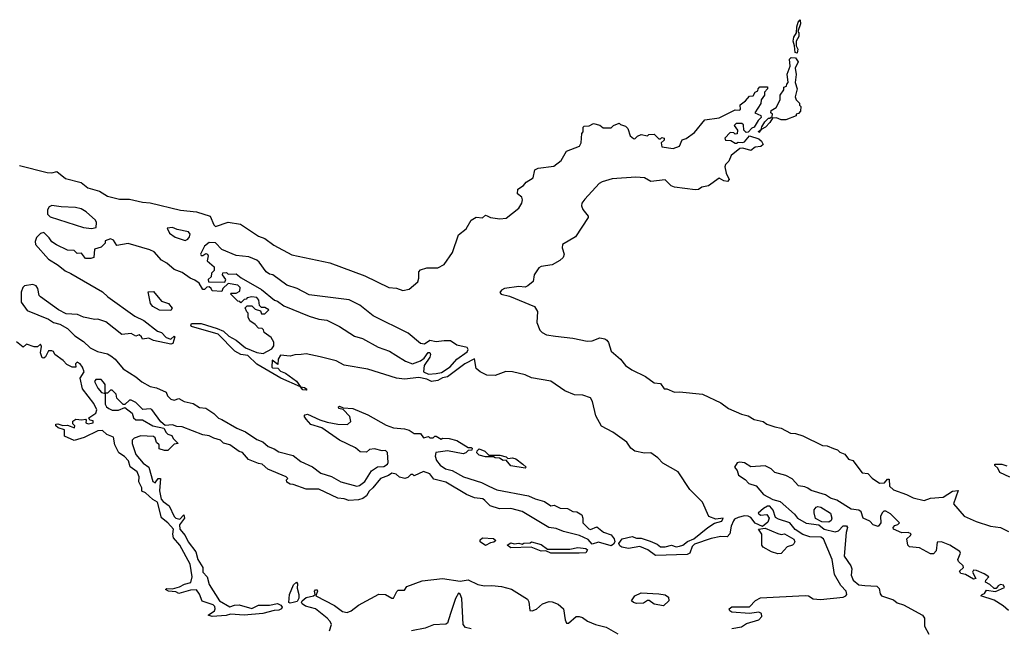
# Model space of a CAD drawing. Extents: x 2029826 to 2248070, y 228728 to 402406.
# Tile 318 of 368: x 2213703 to 2219900, y 238902 to 242730. Entities that reach past the tile are written whole.
import ezdxf

# ---------------------------------------------------------------- set-up
doc = ezdxf.new("R2010")
doc.units = 0

msp = doc.modelspace()

# ---------------------------------------------------------------- linework, layer by layer
at = {"layer": '0CON10XD'}
for points in [[(2218595, 242520), (2218583, 242523), (2218580, 242565), (2218570, 242595), (2218575, 242620), (2218591.7, 242648.3), (2218593.3, 242685), (2218602.5, 242715), (2218615, 242730), (2218616.7, 242705), (2218600, 242655), (2218606.4, 242646.4), (2218606.7, 242625), (2218590, 242595), (2218590, 242565), (2218600, 242545), (2218595, 242520)], [(2218355, 242020), (2218353, 242027), (2218370, 242040), (2218373, 242057), (2218391.7, 242088.3), (2218415, 242110), (2218425, 242110), (2218438.3, 242121.7), (2218440, 242135), (2218430, 242145), (2218431.7, 242158.3), (2218463, 242177), (2218490, 242225), (2218490, 242255), (2218511.7, 242288.3), (2218512.5, 242305), (2218528.3, 242311.7), (2218530, 242325), (2218540, 242335), (2218533.3, 242386.7), (2218551.7, 242438.3), (2218548.3, 242481.7), (2218558.3, 242491.7), (2218585, 242490), (2218602.5, 242465), (2218582.5, 242425), (2218590, 242385), (2218582.5, 242335), (2218596.7, 242295), (2218582.5, 242245), (2218590, 242225), (2218610, 242205), (2218611.7, 242191.7), (2218620, 242185), (2218617.5, 242155), (2218605, 242140), (2218590, 242135), (2218590, 242125), (2218525, 242100), (2218495, 242100), (2218465, 242112.5), (2218440, 242110), (2218425, 242082.5), (2218397.5, 242055), (2218370, 242040), (2218355, 242020)], [(2213702.4, 241812.4), (2213875, 241769.4), (2213905, 241767.5), (2213936.2, 241775), (2213991.2, 241731.2), (2214090, 241705), (2214131.7, 241671.7), (2214205, 241651.2), (2214255, 241620), (2214331.7, 241601.7), (2214395, 241601.2), (2214475, 241582), (2214525, 241578.6), (2214715, 241531.2), (2214815, 241522), (2214902.5, 241495), (2214925, 241440), (2214935, 241430), (2215015, 241457.5), (2215093, 241443), (2215205, 241368.8), (2215245, 241353.8), (2215301.5, 241311.5), (2215415, 241252), (2215655, 241201.2), (2215875, 241118.6), (2216026.2, 241046.2), (2216075, 241040.6), (2216115, 241025.6), (2216155, 241035.6), (2216207.9, 241082.1), (2216215.7, 241105), (2216214.2, 241145), (2216225, 241157.5), (2216265, 241170), (2216335, 241170), (2216375, 241190.8), (2216426, 241265), (2216464.2, 241375.8), (2216513.8, 241415), (2216545, 241470), (2216575, 241487.5), (2216615, 241483.3), (2216635, 241500), (2216645.9, 241495.9), (2216665.8, 241485.8), (2216725, 241476.9), (2216765, 241481.9), (2216845, 241543.8), (2216864.2, 241575), (2216867.9, 241597.9), (2216863, 241613), (2216836.7, 241635), (2216837.5, 241665), (2216873.9, 241686.1), (2216891.2, 241708.8), (2216935.5, 241734.5), (2216945, 241785.8), (2216965, 241795.8), (2217065, 241808), (2217110, 241845), (2217145, 241902.5), (2217226, 241934), (2217236.7, 241955), (2217240, 242015), (2217250, 242025), (2217250, 242055), (2217255, 242060), (2217287, 242063), (2217315, 242077.5), (2217355, 242067.5), (2217375, 242050), (2217425, 242050), (2217440, 242065), (2217475, 242080), (2217485, 242070), (2217515, 242060), (2217530, 242045), (2217545, 242000), (2217565, 241982.5), (2217575, 241980), (2217591.7, 241998.3), (2217615, 242007.5), (2217655, 242000), (2217663, 242007), (2217695, 242010), (2217725, 241980), (2217735, 241980), (2217745, 241990), (2217760, 241985), (2217758.3, 241971.7), (2217740, 241955), (2217745, 241930), (2217815, 241920), (2217856.4, 241933.6), (2217872.5, 241975), (2217897, 241983), (2217949.3, 242020.7), (2218015, 242100), (2218105, 242112.5), (2218205, 242162.5), (2218231.7, 242161.7), (2218240, 242165), (2218237.5, 242195), (2218270, 242220), (2218295, 242250), (2218318.3, 242251.7), (2218332.5, 242275), (2218348.3, 242281.7), (2218350, 242295), (2218361.7, 242308.3), (2218408.3, 242308.3), (2218410, 242295), (2218390, 242275), (2218390, 242255), (2218370, 242225), (2218367, 242203), (2218330, 242145), (2218368.3, 242128.3), (2218370, 242115), (2218350, 242095), (2218326.4, 242053.6), (2218311.7, 242048.3), (2218288.3, 242021.7), (2218275, 242020), (2218260, 242035), (2218258.3, 242068.3), (2218247.5, 242077.5), (2218213, 242077), (2218200, 242065), (2218220, 242035), (2218218.3, 242011.7), (2218205, 242010), (2218197.5, 242017.5), (2218175, 242020), (2218140, 241985), (2218145, 241972.5), (2218179.3, 241969.3), (2218205, 241952.5), (2218215, 241952.5), (2218225, 241960), (2218255, 241957.5), (2218265, 241962.5), (2218295, 242000), (2218355, 241980), (2218372.5, 241965), (2218382.5, 241945), (2218367.5, 241932.5), (2218332.3, 241927.7), (2218305, 241908), (2218255, 241921.2), (2218235, 241918.8), (2218180, 241875), (2218165, 241840), (2218145, 241820), (2218140, 241805), (2218148.8, 241765), (2218167.5, 241725), (2218157, 241713), (2218135, 241716.7), (2218105, 241733.3), (2218037.5, 241685), (2217995, 241676.7), (2217975, 241662.5), (2217955, 241660), (2217825, 241676.2), (2217803.8, 241685), (2217765, 241722), (2217675, 241712.9), (2217635, 241736.2), (2217579.7, 241740.3)], [(2217579.7, 241740.3), (2217430.7, 241729.3), (2217368.9, 241711.1), (2217350.3, 241699.7), (2217258.7, 241601.3), (2217241.2, 241575), (2217239.3, 241559.3), (2217246.4, 241536.4), (2217280, 241495), (2217280, 241485), (2217200.8, 241365), (2217120, 241315), (2217116.2, 241295), (2217130, 241255), (2217124, 241235), (2217102, 241215), (2217055, 241187.8), (2216985, 241178.1), (2216970, 241170), (2216940.8, 241125), (2216935, 241084), (2216902, 241055), (2216885, 241048.2), (2216845, 241050.9), (2216755, 241038.6), (2216735, 241028.8), (2216723.8, 241015), (2216732.7, 241002.7), (2216785, 240991.1), (2216942, 240925), (2216962.5, 240895), (2216958.2, 240825), (2216977, 240777), (2216991.9, 240761.9), (2217018.8, 240748.8), (2217075, 240740.4), (2217185, 240727.7), (2217275, 240707.3), (2217305, 240710), (2217355, 240728), (2217385, 240722.5), (2217398.8, 240715), (2217409.1, 240699.1), (2217424.6, 240644.6), (2217484.5, 240595), (2217515, 240555.8), (2217555, 240528), (2217642.5, 240485), (2217695, 240446.7), (2217735, 240442.5), (2217758.3, 240408.3), (2217775, 240407.5), (2217825, 240387.5), (2217855, 240390), (2218000, 240375), (2218115, 240320), (2218163.9, 240283.9), (2218245, 240248), (2218287.3, 240237.3), (2218326.1, 240216.1), (2218381.7, 240201.7), (2218405, 240186.7), (2218455, 240168.8), (2218495, 240161.2), (2218555, 240128.8), (2218585, 240126.2), (2218631.7, 240111.7), (2218755, 240052.5), (2218785, 240050), (2218825, 240032.5), (2218850, 240025), (2218865, 240010), (2218895, 239997.5), (2218920, 239965), (2218946.4, 239956.4), (2219005, 239880), (2219040, 239875), (2219067, 239847), (2219114.1, 239814.1), (2219145, 239816.7), (2219165, 239840), (2219175, 239840), (2219178, 239795), (2219203, 239773), (2219285, 239744.3), (2219325, 239722), (2219395, 239706.2), (2219435, 239720.8), (2219515, 239726.7), (2219572.5, 239765), (2219608.3, 239768.3), (2219580, 239685), (2219647.6, 239607.6), (2219722.7, 239572.7), (2219813.3, 239543.3), (2219875, 239535.8), (2219925, 239510.8)], [(2214155, 241416.7), (2214185, 241422.5), (2214186.7, 241455), (2214179.3, 241469.3), (2214122, 241522), (2214090.4, 241540.5), (2214055, 241549.2), (2213965, 241552.5), (2213905, 241561.9), (2213887.7, 241552.3), (2213878.5, 241535), (2213877.1, 241507.1), (2213895, 241490), (2214105, 241423.3), (2214155, 241416.7)], [(2214745, 241341.4), (2214760.6, 241349.4), (2214772.5, 241365), (2214775, 241380), (2214765.8, 241395.8), (2214695, 241410), (2214665, 241423.3), (2214631.7, 241418.3), (2214645, 241387.5), (2214681.2, 241361.2), (2214745, 241341.4)], [(2215475, 240623.8), (2215435, 240622.5), (2215405, 240613.3), (2215345, 240620), (2215330, 240595), (2215328.3, 240561.7), (2215291.7, 240588.3), (2215290, 240545), (2215295, 240540), (2215328.3, 240538.3), (2215345, 240520), (2215375, 240506.2), (2215445, 240456.2), (2215470, 240420), (2215495, 240417.5), (2215510, 240405), (2215505, 240400), (2215485, 240402.5), (2215470, 240420), (2215347.5, 240475), (2215195, 240563.3), (2215138.3, 240618.3), (2215095, 240624), (2215057.5, 240645), (2214951.3, 240751.3), (2214785, 240800), (2214780, 240805), (2214785, 240820), (2214845, 240820), (2214945, 240787.5), (2214985, 240770.8), (2215018.8, 240738.8), (2215066.2, 240715), (2215125, 240666.7), (2215195, 240637.5), (2215235, 240630), (2215289.3, 240660.7), (2215301.7, 240678.3), (2215301.7, 240701.7), (2215285, 240730), (2215241.7, 240761.7), (2215238.3, 240778.3), (2215228.3, 240788.3), (2215205, 240790), (2215185, 240812.5), (2215152.5, 240835), (2215141.7, 240858.3), (2215140, 240885), (2215131.7, 240891.7), (2215121.7, 240918.3), (2215135, 240930), (2215165, 240930), (2215185, 240910), (2215218.3, 240898.3), (2215225, 240880), (2215245, 240880), (2215270, 240905), (2215245, 240920), (2215225, 240920), (2215211.7, 240931.7), (2215207.5, 240965), (2215195, 240982.5), (2215165, 240987.5), (2215135, 240980), (2215128.3, 240971.7), (2215115, 240970), (2215095, 240950), (2215088.3, 240958.3), (2215075, 240960), (2215030, 241005), (2215035, 241010), (2215065, 241010), (2215088.3, 241021.7), (2215090, 241045), (2215075, 241060), (2215015, 241070), (2214981.7, 241038.3), (2214975, 241020), (2214913.6, 241023.6), (2214908.3, 241038.3), (2214895, 241050), (2214881.7, 241048.3), (2214867, 241033), (2214855, 241033.3), (2214833, 241073), (2214805, 241092.5), (2214775, 241103.3), (2214725, 241140), (2214675, 241158.8), (2214628.8, 241198.8), (2214595, 241217.5), (2214549.3, 241269.3), (2214522.5, 241282.5), (2214385, 241322.5), (2214315, 241310), (2214293, 241343), (2214275, 241352.5), (2214241.7, 241338.3), (2214240, 241325), (2214215, 241300), (2214173.6, 241286.4), (2214170, 241235), (2214151.7, 241228.3), (2214118.3, 241228.3), (2214091.7, 241261.7), (2214065, 241260), (2214045, 241277.5), (2214005, 241280), (2213935, 241313.3), (2213905, 241333.3), (2213888.8, 241358.8), (2213855, 241392.5), (2213834, 241385), (2213809.8, 241360.2), (2213800.6, 241335), (2213802.5, 241315), (2213885, 241223.3), (2213945.8, 241185.8), (2213989.3, 241149.3), (2214025, 241134), (2214225, 241018), (2214257.8, 240987.8), (2214426.7, 240865), (2214485, 240838.8), (2214570.8, 240770.8), (2214595, 240763.3), (2214625, 240730), (2214655, 240720), (2214675, 240740), (2214680, 240735), (2214667, 240693), (2214655, 240690), (2214545, 240712.5), (2214515, 240726.7), (2214475, 240720), (2214470, 240735), (2214455, 240747.5), (2214435, 240740), (2214405, 240756.7), (2214345, 240750), (2214245, 240830), (2214195, 240846.7), (2214175, 240844), (2214105, 240858.8), (2214066.4, 240876.4), (2213995, 240880), (2213947.5, 240905), (2213835, 240986.7), (2213826.1, 240996.1), (2213818.3, 241038.3), (2213806.7, 241055), (2213785, 241063.8), (2213734.3, 241055.7), (2213722, 241045), (2213713.3, 241016.7), (2213712.5, 240952.5), (2213750.5, 240900.5), (2213885, 240845.5), (2213915, 240825.6), (2213955.4, 240815.4), (2214005, 240787.1), (2214050.8, 240740.8), (2214105, 240706.7), (2214146.6, 240666.6), (2214192, 240642), (2214255, 240627.7), (2214276.7, 240616.7), (2214305, 240595.7), (2214354.6, 240534.6), (2214435, 240484), (2214471.7, 240451.7), (2214525, 240423.3), (2214565, 240413.8), (2214625, 240386.7), (2214633.3, 240365), (2214655, 240343.3), (2214675, 240336.2), (2214705, 240346.7), (2214738.3, 240328.3), (2214795, 240316.7), (2214835, 240290), (2214875, 240287.5), (2214925, 240252.5), (2214953.9, 240223.9), (2214976.1, 240216.1), (2215070.3, 240160.3), (2215125, 240136.7), (2215195, 240090), (2215232.5, 240075), (2215267.5, 240045), (2215305, 240031.2), (2215335, 240012), (2215425, 239988.8), (2215471.7, 239951.7), (2215545, 239918), (2215598.3, 239878.3), (2215665, 239857.1), (2215723.5, 239823.5), (2215825, 239796.2), (2215840.7, 239799.3), (2215875.5, 239824.5), (2215916.7, 239893.3), (2215955, 239917.5), (2215995, 239920), (2216017.5, 239935), (2216022.5, 239945), (2216018.3, 240008.3), (2216005, 240020), (2215985, 240017.5), (2215935, 240030), (2215905, 240027.5), (2215885, 240010), (2215845, 240012.5), (2215817.5, 240037.5), (2215716.7, 240085), (2215605, 240162.5), (2215534.4, 240184.4), (2215505, 240217.5), (2215493, 240237), (2215500, 240245), (2215515, 240248), (2215592.3, 240212.3), (2215638.8, 240198.8), (2215705, 240186), (2215766.4, 240183.6), (2215787, 240203), (2215780, 240235), (2215738.3, 240278.3), (2215712.5, 240285), (2215710, 240295), (2215715, 240300), (2215738.3, 240288.3), (2215800, 240285), (2215893.6, 240243.6), (2216009.3, 240179.3), (2216055, 240162.5), (2216125, 240156.7), (2216155, 240147.5), (2216185, 240127.5), (2216225, 240127.5), (2216245, 240100), (2216275, 240107.5), (2216285, 240100), (2216305, 240100), (2216315, 240110), (2216325, 240110), (2216355, 240092.5), (2216365, 240097.5), (2216405, 240096.7), (2216455, 240082.5), (2216525, 240040), (2216545, 240040), (2216550, 240035), (2216548.3, 240021.7), (2216525, 240020), (2216510, 240005), (2216495, 240000), (2216395, 240017.5), (2216323, 240007), (2216317.5, 239985), (2216326.4, 239956.4), (2216348.3, 239928.3), (2216382.5, 239905), (2216425, 239894.3), (2216495.5, 239855.5), (2216608.8, 239818.8), (2216656.1, 239796.1), (2216705, 239773.3), (2216905, 239736), (2216946.1, 239716.1), (2217005, 239700), (2217045, 239672.5), (2217066.1, 239676.1), (2217105, 239657.5), (2217150, 239655), (2217185, 239637.5), (2217210, 239635), (2217240, 239615), (2217247.5, 239595), (2217247.5, 239565), (2217285, 239526.7), (2217296.1, 239523.9), (2217335, 239540), (2217376.4, 239506.4), (2217425, 239490), (2217444.5, 239465), (2217449.4, 239445), (2217439.8, 239430.2), (2217425, 239421.5), (2217345, 239442.9), (2217305, 239430), (2217279.8, 239459.8), (2217225.5, 239485.5), (2217125, 239510.6), (2217079.1, 239529.1), (2217033.8, 239535), (2216865, 239637.5), (2216795, 239655.8), (2216723.6, 239653.6), (2216663, 239673), (2216630, 239705), (2216617, 239717), (2216565, 239723.3), (2216515, 239744), (2216385, 239820), (2216310.4, 239840.4), (2216285, 239873.3), (2216245, 239887.5), (2216185, 239860), (2216178.3, 239868.3), (2216165, 239870), (2216145, 239850), (2216126.7, 239843.3), (2216093, 239853), (2216071.7, 239871.7), (2216045, 239876.7), (2216025, 239862.5), (2215973.3, 239845), (2215925.5, 239784.5), (2215902, 239765), (2215885.8, 239734.2), (2215861.7, 239718.3), (2215835, 239710), (2215775, 239706.7), (2215745, 239716.7), (2215705, 239720), (2215585, 239777.1), (2215505, 239777.5), (2215425, 239806.7), (2215405, 239807.5), (2215385, 239820), (2215382.5, 239835), (2215390, 239845), (2215380, 239855), (2215265, 239902.5), (2215230, 239935), (2215205, 239937.5), (2215143, 239963), (2215105, 240007.5), (2215083.9, 240013.9), (2215025.8, 240055.8), (2214986.4, 240066.4), (2214966.1, 240086.1), (2214925, 240097.5), (2214895, 240113.3), (2214855, 240118.8), (2214725, 240170), (2214691.7, 240171.7), (2214665, 240182.5), (2214618.3, 240178.3), (2214590.7, 240200.7), (2214535, 240277.5), (2214525, 240282.5), (2214478.3, 240278.3), (2214435, 240322.5), (2214405, 240337.5), (2214393.9, 240336.1), (2214365, 240310), (2214355, 240310), (2214315, 240350), (2214310, 240375), (2214285, 240400), (2214275, 240400), (2214255, 240380), (2214240, 240380), (2214241.7, 240311.7), (2214250, 240295), (2214263.3, 240285), (2214285, 240273.8), (2214325, 240273.3), (2214365, 240290), (2214410, 240255), (2214420, 240225), (2214433, 240213), (2214475, 240212.5), (2214540, 240175), (2214610, 240160), (2214625, 240132.5), (2214635, 240122.5), (2214660, 240115), (2214670, 240095), (2214700, 240065), (2214675, 240060), (2214635, 240020), (2214615, 240020), (2214581.7, 240031.7), (2214580, 240055), (2214565, 240070), (2214555, 240100), (2214545, 240107.5), (2214465, 240112.5), (2214423, 240097), (2214410, 240085), (2214410, 240065), (2214434.6, 239994.6), (2214480.9, 239940.9), (2214516.1, 239916.1), (2214540, 239825), (2214555, 239816.7), (2214575, 239843.3), (2214590, 239845), (2214583.1, 239766.9), (2214594.2, 239714.2), (2214605, 239700), (2214643.1, 239673.1), (2214674.5, 239605), (2214685, 239594.4), (2214710.7, 239589.3), (2214736.7, 239615), (2214741.2, 239595), (2214708.3, 239551.7), (2214710, 239525), (2214744.8, 239484.8), (2214763.5, 239445), (2214812, 239382), (2214824, 239334), (2214854.7, 239285), (2214856.2, 239255), (2214883.5, 239225), (2214895, 239178), (2214960, 239075), (2215025, 239037.5), (2215055, 239047.5), (2215085, 239049.2), (2215165, 239026.9), (2215205, 239047.1), (2215275, 239047.1), (2215325, 239057.1), (2215346.4, 239046.4), (2215354, 239035), (2215351.2, 239025), (2215335, 239015.8), (2215305.6, 239014.4), (2215234.3, 238995.7), (2215115, 238984.6), (2215029.7, 238990.3), (2215002.9, 238982.9), (2214915, 238976), (2214890, 238985), (2214928.1, 239011.9), (2214934.2, 239025), (2214930.7, 239039.3), (2214919.7, 239049.7), (2214852, 239072), (2214835, 239117.1), (2214815, 239144.4), (2214777.8, 239142.2), (2214705, 239121.2), (2214685, 239131.2), (2214640, 239135), (2214620, 239145), (2214628.3, 239151.7), (2214665, 239150), (2214708.3, 239161.7), (2214740.8, 239179.2), (2214779.8, 239190.2), (2214788.5, 239225), (2214775.4, 239305), (2214710.4, 239425), (2214670.2, 239470.2), (2214666.1, 239493.9), (2214670.6, 239525), (2214635.9, 239565.9), (2214596, 239596), (2214570, 239695), (2214541.8, 239711.8), (2214495, 239754.3), (2214472.5, 239765), (2214471.2, 239785), (2214452.2, 239822.2), (2214455.4, 239855.4), (2214441.9, 239885), (2214397.7, 239917.7), (2214388, 239955), (2214362.7, 239982.7), (2214326.2, 240006.2), (2214302.5, 240055), (2214292.5, 240105), (2214251.4, 240121.4), (2214224.5, 240145.5)], [(2216275, 240501.4), (2216325, 240504.2), (2216358.6, 240511.4), (2216413, 240547), (2216455, 240594), (2216518.3, 240641.7), (2216526, 240655), (2216518.3, 240668.3), (2216455, 240683.8), (2216415, 240709.4), (2216375, 240710.6), (2216325, 240702.9), (2216285, 240711.2), (2216250.4, 240689.5), (2216225, 240692.9), (2216148.3, 240758.3), (2215927.3, 240867.3), (2215844, 240934), (2215777.1, 240967.1), (2215525, 241000), (2215449.7, 241039.7), (2215385, 241059.2), (2215296.7, 241125), (2215275, 241130), (2215255, 241143.8), (2215210.8, 241205), (2215196.4, 241216.4), (2215145, 241238.9), (2215065, 241246), (2214974.4, 241284.4), (2214935, 241326.7), (2214895, 241328.8), (2214866, 241305), (2214840, 241255), (2214845, 241247.5), (2214855, 241247.5), (2214875, 241260), (2214885.9, 241255.9), (2214890, 241245), (2214883, 241213), (2214926.7, 241175), (2214927, 241153), (2214910, 241135), (2214908.3, 241111.7), (2214890, 241095), (2214891.7, 241081.7), (2214995, 241080), (2215000, 241095), (2214980, 241125), (2214981.7, 241138.3), (2215005, 241140), (2215015, 241130), (2215065, 241132.5), (2215096.4, 241106.4), (2215225, 241032.5), (2215306.4, 240966.4), (2215325, 240960), (2215365, 240930), (2215524.2, 240864.2), (2215585, 240846), (2215635, 240840), (2215715, 240801.2), (2215810, 240740), (2215860, 240725), (2215960, 240670), (2216030, 240645), (2216069.6, 240619.5), (2216131.7, 240581.7), (2216175, 240565.6), (2216226.2, 240583.8), (2216248.8, 240601.2), (2216274.3, 240635.7), (2216285, 240636.2), (2216289.4, 240625), (2216285, 240606.7), (2216248.5, 240555), (2216243.8, 240515), (2216275, 240501.4)], [(2214655, 240900), (2214583.9, 240903.9), (2214540, 240925), (2214526.2, 240945), (2214512.5, 241017.5), (2214545, 241020), (2214595, 240960), (2214640, 240945), (2214662.5, 240915), (2214655, 240900)], [(2214224.5, 240145.5), (2214195, 240142.9), (2214108.8, 240101.2), (2214045, 240082.5), (2213985, 240110), (2213985, 240150), (2213945, 240162.5), (2213930, 240175), (2213930, 240185), (2213943, 240187), (2213975, 240177.5), (2214005, 240180), (2214047, 240163), (2214050, 240175), (2214038.3, 240188.3), (2214037.5, 240205), (2214056.4, 240216.4), (2214095, 240212.5), (2214116.7, 240216.7), (2214121.7, 240211.7), (2214120, 240195), (2214135, 240187.5), (2214166.2, 240195), (2214165, 240207.5), (2214145, 240210), (2214137.5, 240225), (2214183.3, 240255), (2214188, 240275), (2214169.4, 240315), (2214097.6, 240407.6), (2214082.9, 240475), (2214108, 240515), (2214098.6, 240545), (2214083.8, 240565), (2214064.4, 240575.6), (2214053.8, 240565), (2214056.2, 240543.8), (2214034.1, 240544.1), (2214000.8, 240560.8), (2213977.3, 240587.3), (2213924, 240624), (2213915, 240642.5), (2213905, 240647.5), (2213883.9, 240646.1), (2213865, 240610), (2213855, 240600), (2213845, 240603.3), (2213834, 240635), (2213840, 240675), (2213835, 240690), (2213815, 240672.5), (2213795, 240672.5), (2213745, 240690), (2213725, 240670), (2213682.9, 240702.9)], [(2218185, 238900), (2218245, 238910.8), (2218278, 238932), (2218355, 238954.2), (2218373.3, 238975), (2218372.5, 238995), (2218355, 239003.3), (2218295, 238994.3), (2218185, 239004), (2218172.3, 239012.3), (2218167.5, 239025), (2218185, 239036.2), (2218295, 239036), (2218334.1, 239075.9), (2218365.8, 239094.2), (2218647.1, 239107.1), (2218667.5, 239105), (2218697, 239087), (2218743, 239083), (2218885, 239098.5), (2218902.5, 239105), (2218908.8, 239115), (2218903.8, 239135), (2218871.2, 239171.2), (2218830.9, 239240.9), (2218815.9, 239335), (2218761.5, 239465), (2218745, 239476.1), (2218675, 239477.8), (2218631.9, 239491.9), (2218582.9, 239522.9), (2218550, 239565), (2218477.9, 239587.9), (2218459.7, 239599.7), (2218445, 239645.8), (2218425, 239670), (2218409.6, 239670.4), (2218385, 239656.2), (2218350, 239625), (2218364.4, 239614.4), (2218405, 239618.6), (2218420.6, 239595), (2218410.5, 239569.5), (2218378.3, 239541.7), (2218332.7, 239562.7), (2218305, 239598.8), (2218287.1, 239607.1), (2218265, 239609.2), (2218225, 239598.9), (2218202, 239588), (2218195, 239578), (2218180, 239545), (2218172, 239495), (2218155, 239476.2), (2218115, 239478.8), (2218055.7, 239465.7), (2217950, 239430), (2217934.6, 239415.4), (2217921.4, 239375), (2217903.3, 239366.7), (2217705, 239359.4), (2217656.3, 239396.3), (2217605, 239417.1), (2217533.6, 239403.6), (2217493.2, 239413.2), (2217480.9, 239420.9), (2217474, 239435), (2217495, 239464), (2217558.3, 239478.3), (2217585, 239468.8), (2217615, 239468.8), (2217670.5, 239450.5), (2217715, 239431.2), (2217735, 239414), (2217765, 239414.2), (2217805, 239424.4), (2217835, 239414.5), (2217855, 239417.5), (2217876.2, 239423.8), (2217905, 239448.6), (2217946.4, 239463.6), (2218033.5, 239536.5), (2218075, 239562.9), (2218121.2, 239575), (2218130, 239595), (2218085, 239588.8), (2218040, 239605), (2218000, 239695), (2217919.5, 239775), (2217846.2, 239886.2), (2217749.6, 239939.6), (2217718.1, 239975), (2217675, 240005.8), (2217635, 240004.2), (2217575, 240016), (2217548.8, 240035), (2217525, 240072), (2217435.3, 240135.3), (2217363.9, 240173.9), (2217329.2, 240239.2), (2217308.9, 240328.9), (2217295, 240352), (2217247.8, 240367.8), (2217195, 240371.1), (2217133.3, 240395), (2217045.5, 240455.5), (2216925, 240477.1), (2216885, 240495.8), (2216805, 240515.4), (2216762.6, 240517.4), (2216695, 240491.1), (2216643.3, 240495), (2216601.2, 240515), (2216576, 240535), (2216565, 240596.7), (2216503.6, 240566.4), (2216395, 240483.8), (2216365, 240476.7), (2216335, 240460), (2216295, 240454), (2216265, 240468.8), (2216215, 240478.8), (2216125, 240468), (2216075, 240475.8), (2215895, 240531.4), (2215745, 240556), (2215695, 240584), (2215595, 240610), (2215505, 240627.5), (2215475, 240623.8)], [(2214240, 240380), (2214240, 240435), (2214230.7, 240450.7), (2214215, 240466.7), (2214183, 240467), (2214174, 240455), (2214195, 240412.5), (2214217.5, 240385), (2214235, 240380), (2214240, 240380)], [(2216885, 239910), (2216795, 239924.2), (2216765, 239960), (2216745, 239957.5), (2216721.7, 239971.7), (2216695, 239973.3), (2216685, 239980), (2216635, 239980), (2216595, 239990), (2216580, 240005), (2216582.5, 240017.5), (2216595, 240030), (2216630, 240015), (2216655, 239990), (2216725, 239990), (2216765, 239980), (2216775, 239970), (2216805, 239973.3), (2216825, 239967.5), (2216870, 239935), (2216890, 239915), (2216885, 239910)], [(2219925, 239013.3), (2219892.7, 239042.7), (2219835, 239078.6), (2219752.5, 239105), (2219760, 239115), (2219775, 239120), (2219787.5, 239142.5), (2219845, 239132.5), (2219901.7, 239158.3), (2219895, 239172.5), (2219875, 239176.7), (2219860.7, 239169.3), (2219848.3, 239151.7), (2219835, 239152.5), (2219808.3, 239178.3), (2219781.7, 239191.7), (2219782.5, 239205), (2219802.5, 239225), (2219773.3, 239245), (2219725, 239266), (2219705, 239266.7), (2219700, 239255), (2219720, 239215), (2219705, 239210), (2219655, 239240), (2219625, 239247.5), (2219618.3, 239261.7), (2219643.3, 239285), (2219641.2, 239295), (2219611.7, 239321.7), (2219606.2, 239335), (2219623.3, 239375), (2219618.8, 239385), (2219556.7, 239425), (2219505, 239445.7), (2219476.2, 239443.8), (2219471.2, 239388.8), (2219455, 239371.2), (2219435, 239370.8), (2219365, 239407.1), (2219302.5, 239415), (2219293.3, 239425), (2219286.7, 239465), (2219310, 239485), (2219312.5, 239495), (2219295, 239503.8), (2219255, 239502.5), (2219202.5, 239525), (2219200, 239535), (2219210.7, 239549.3), (2219230, 239555), (2219240, 239565), (2219182.4, 239622.4), (2219155, 239638), (2219142, 239638), (2219131.7, 239628.3), (2219120, 239605), (2219122.5, 239565), (2219105, 239542.5), (2219075, 239553.3), (2219053.3, 239575), (2219011.2, 239595), (2218998, 239635), (2218985, 239645.8), (2218935, 239651.4), (2218845, 239708.6), (2218805, 239721.4), (2218775, 239741.4), (2218685, 239769.2), (2218663.1, 239783.1), (2218645, 239792.5), (2218605, 239798.8), (2218565, 239841.2), (2218525, 239863.8), (2218455, 239881.2), (2218432.5, 239905), (2218395, 239923.8), (2218305, 239917.5), (2218265, 239942.5), (2218235, 239947.5), (2218218.3, 239941.7), (2218202.5, 239915), (2218217.5, 239895), (2218227.5, 239865), (2218268.6, 239838.6), (2218292.5, 239812.5), (2218338.8, 239798.8), (2218385, 239742.5), (2218442.2, 239712.2), (2218488.8, 239698.8), (2218578.8, 239618.8), (2218597.8, 239595), (2218652.8, 239562.8), (2218733.1, 239553.1), (2218765, 239525.5), (2218835, 239509.6), (2218855.3, 239514.7), (2218885, 239546.9), (2218906.4, 239546.4), (2218911.9, 239535), (2218903.4, 239505), (2218892.8, 239355), (2218934.1, 239295), (2218939.7, 239275), (2218935.8, 239235), (2218948.4, 239205), (2218985, 239175.9), (2219021.2, 239171.2)], [(2219935, 239852.5), (2219872, 239882), (2219858.3, 239908.3), (2219840, 239925), (2219840, 239935), (2219885, 239933.3), (2219915, 239923.3)], [(2218795, 239570), (2218750.9, 239570.9), (2218712, 239592), (2218702.1, 239627.9), (2218703.9, 239646.1), (2218715, 239664.3), (2218725, 239668.6), (2218745, 239664.5), (2218805.6, 239625.6), (2218814.6, 239595), (2218809.3, 239580.7), (2218795, 239570)], [(2218475, 239370), (2218435, 239382.2), (2218381.3, 239411.3), (2218374.2, 239425), (2218374, 239494), (2218353.6, 239526.4), (2218395, 239532.5), (2218475, 239497.5), (2218495, 239492.5), (2218516.4, 239496.4), (2218575, 239462.5), (2218581.2, 239445), (2218575, 239432.5), (2218565.9, 239424.1), (2218532.5, 239415), (2218495, 239372.5), (2218475, 239370)], [(2216635, 239423.3), (2216600, 239445), (2216601.7, 239458.3), (2216615, 239470), (2216685, 239467.5), (2216700, 239455), (2216687, 239443), (2216665, 239440), (2216635, 239423.3)], [(2217045, 239374.2), (2217015, 239390), (2216985, 239386.7), (2216921.7, 239411.7), (2216795, 239407.5), (2216770, 239425), (2216795, 239440), (2216815, 239432.5), (2216845, 239437.5), (2216865, 239430), (2216875, 239437.5), (2216915, 239440), (2216925, 239446.7), (2216985, 239428.8), (2217025, 239400), (2217165, 239400), (2217215, 239409.2), (2217265, 239403.3), (2217276.2, 239395), (2217265, 239376.7), (2217225, 239374.3), (2217045, 239374.2)], [(2215405, 239060), (2215397.5, 239065), (2215400.6, 239115), (2215425.8, 239175), (2215445, 239191.2), (2215452, 239182), (2215448.9, 239155), (2215459.4, 239115), (2215458.8, 239091.2), (2215449.3, 239070.7), (2215425, 239063.8), (2215405, 239060)], [(2215653.3, 238886.7), (2215666.1, 238925), (2215656.9, 238945), (2215637.9, 238965), (2215565, 239024.7), (2215501.8, 239041.8), (2215481.2, 239055), (2215476.2, 239065), (2215480, 239075), (2215505, 239094.6), (2215552.5, 239105), (2215562.5, 239115), (2215559.4, 239135), (2215565, 239144), (2215575, 239143.3), (2215577.3, 239135), (2215566.2, 239105), (2215685, 239044.7), (2215735, 239007.7), (2215765, 239001.5), (2215788.5, 239011.5), (2215835, 239047.9), (2215964, 239116), (2216004.5, 239114.5), (2216045, 239090.8), (2216055, 239091.2), (2216075.8, 239134.2), (2216085, 239142), (2216125, 239142.5), (2216140, 239165), (2216235, 239201.2), (2216365, 239214.6), (2216475, 239198.9), (2216525, 239206.2), (2216586.7, 239176.7), (2216628.8, 239168.8), (2216675, 239172), (2216735.3, 239165.3), (2216797.8, 239147.8), (2216898.8, 239085), (2216908.1, 239068.1), (2216914.2, 239014.2), (2216929.3, 239010.7), (2216955, 239022), (2216993.8, 239056.2), (2217035, 239070.3), (2217055, 239068.8), (2217092.7, 239052.7), (2217124.5, 239025), (2217135.8, 238955.8), (2217145, 238933.8), (2217156.7, 238935), (2217205, 238975.7), (2217225, 238975.5), (2217245, 238968.9), (2217276, 238946), (2217326.1, 238926.1), (2217395, 238908.4), (2217467, 238867)], [(2216545, 238897.9), (2216507.8, 238907.8), (2216493.5, 238925), (2216485, 239090), (2216475, 239117.5), (2216465, 239123.3), (2216445, 239090), (2216414, 238994), (2216395.6, 238935), (2216385, 238928.6), (2216307.4, 238922.6), (2216255, 238902.3), (2216168.6, 238885)], [(2217755, 239042.5), (2217695, 239053.3), (2217665, 239077.5), (2217655, 239077.5), (2217629.3, 239060.7), (2217585, 239058.8), (2217565, 239063.3), (2217552.5, 239075), (2217573.9, 239106.1), (2217615, 239124.2), (2217725, 239119.2), (2217765, 239112.5), (2217787, 239097), (2217787.5, 239075), (2217755, 239042.5)], [(2219021.2, 239171.2), (2219096.8, 239166.8), (2219111.2, 239151.2), (2219117.6, 239117.6), (2219126.3, 239106.3), (2219201.2, 239081.2), (2219225, 239062.2), (2219265, 239049.3), (2219385.4, 238985), (2219396.4, 238965), (2219398, 238915), (2219423.8, 238865)]]:
    msp.add_lwpolyline(points, dxfattribs=at)

doc.saveas('drawing.dxf')
